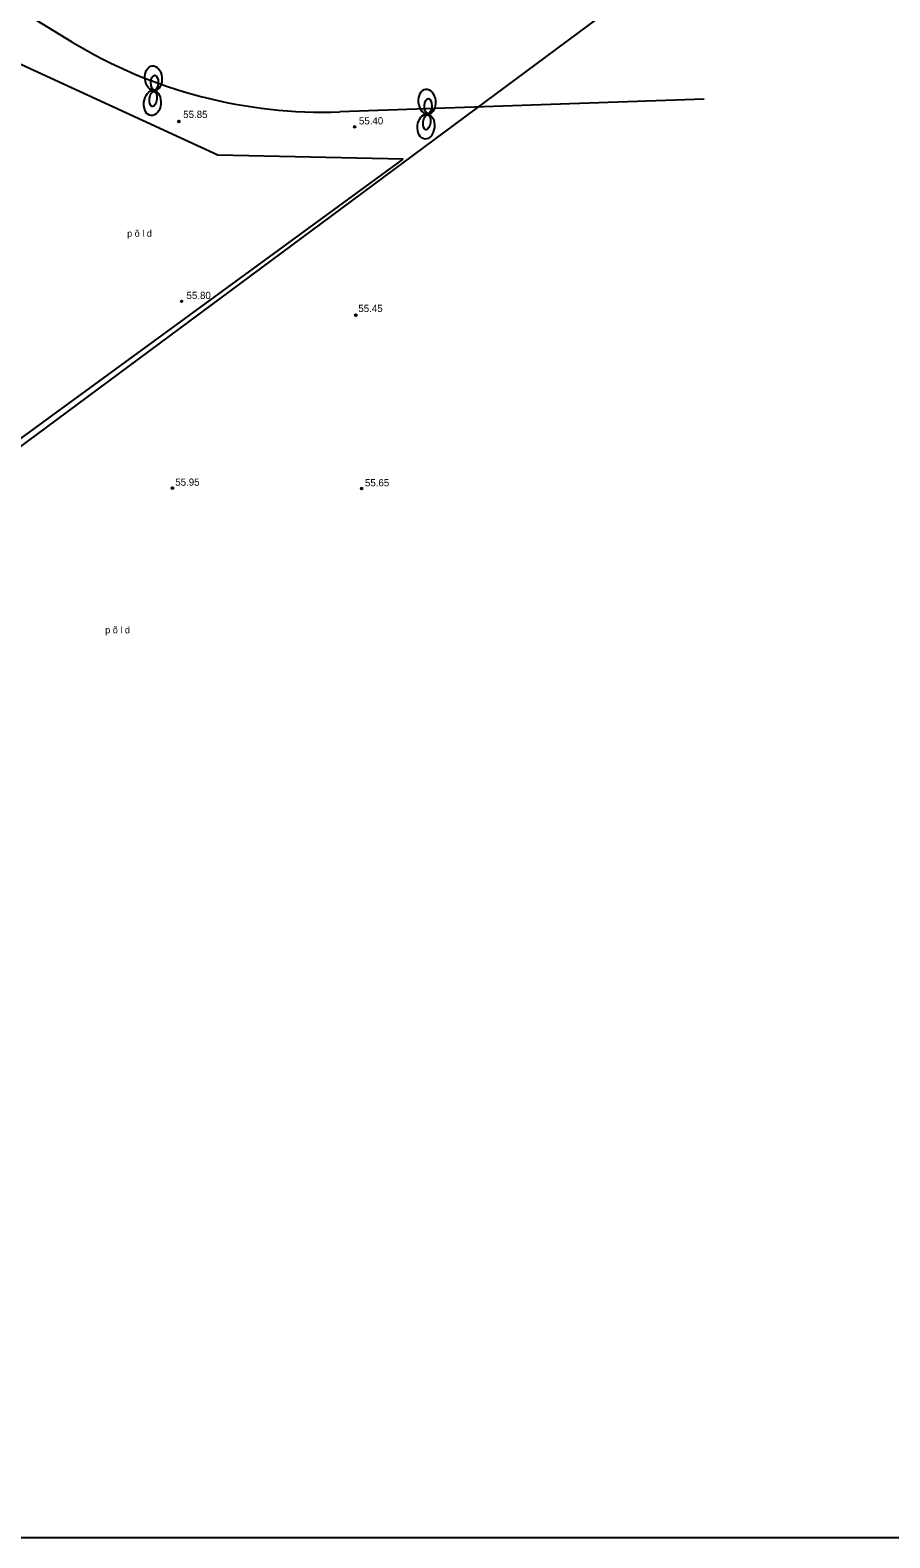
# Model space of a CAD drawing. Extents: x 9156 to 9809, y 2728 to 4000.
# Drawn here: x 9455.5 to 9544.2, y 3329.6 to 3485.3 of the extents above; entities that cross this region are included whole.
import ezdxf

# ---------------------------------------------------------------- set-up
doc = ezdxf.new("R2010")
doc.units = 0
for name, color, linetype in [('Level 1', 7, 'Continuous'), ('Level 18', 7, 'Continuous'), ('Level 54', 7, 'Continuous'), ('Level 56', 7, 'Continuous'), ('Level 63', 7, 'Continuous'), ('Level 7', 7, 'Continuous'), ('Level 8', 7, 'Continuous')]:
    doc.layers.add(name, color=color, linetype=linetype)

msp = doc.modelspace()

# ---------------------------------------------------------------- linework, layer by layer
at = {"layer": 'Level 1'}
msp.add_line((9524.24, 3494.13), (9347.38, 3362.85), dxfattribs=at)
msp.add_line((9524.24, 3494.13), (9347.38, 3362.85), dxfattribs=at)
at = {"layer": 'Level 18'}
for p, q in [((9459.79, 3484.08), (9455.45, 3486.71)), ((9525.04, 3478.19), (9487.43, 3476.88))]:
    msp.add_line(p, q, dxfattribs=at)
msp.add_arc((9485.69, 3526.85), 50, 238.8019, 271.9979, dxfattribs=at)
at = {"layer": 'Level 54'}
for centre in [(9470.81, 3475.88), (9488.95, 3475.33), (9471.09, 3457.31), (9489.06, 3455.89), (9470.14, 3438.03), (9489.67, 3437.98)]:
    msp.add_circle(centre, 0.0909, dxfattribs=at)
at = {"layer": 'Level 56'}
for p, q in [((9459.79, 3484.08), (9455.45, 3486.71)), ((9525.04, 3478.19), (9487.43, 3476.88))]:
    msp.add_line(p, q, dxfattribs=at)
msp.add_arc((9485.69, 3526.85), 50, 238.8019, 271.9979, dxfattribs=at)
at = {"layer": 'Level 63'}
msp.add_lwpolyline([(9275.53, 3966.8), (9801.62, 3966.8), (9801.62, 3329.64), (9275.53, 3329.64)], close=True, dxfattribs=at)
at = {"layer": 'Level 7'}
for p, q in [((9474.83, 3472.39), (9448.7, 3484.43)), ((9419.51, 3417.58), (9493.97, 3472.01)), ((9493.97, 3472.01), (9474.83, 3472.39))]:
    msp.add_line(p, q, dxfattribs=at)
at = {"layer": 'Level 8'}
for centre, major_axis, ratio in [((9468.18, 3480.35), (0.13, -1.29), 0.674652), ((9468.18, 3480.35), (0.13, -1.29), 0.674652), ((9468.18, 3480.35), (0.13, -1.29), 0.674652), ((9468.18, 3480.35), (0.13, -1.29), 0.674652), ((9468.29, 3479.89), (-0.027, -0.777), 0.486914), ((9468.29, 3479.89), (-0.027, -0.777), 0.486914), ((9468.29, 3479.89), (-0.027, -0.777), 0.486914), ((9468.29, 3479.89), (-0.027, -0.777), 0.486914), ((9468.07, 3477.78), (0.13, 1.29), 0.674652), ((9468.07, 3477.78), (0.13, 1.29), 0.674652), ((9468.07, 3477.78), (0.13, 1.29), 0.674652), ((9468.07, 3477.78), (0.13, 1.29), 0.674652), ((9468.15, 3478.21), (0.102, 0.771), 0.486914), ((9468.15, 3478.21), (0.102, 0.771), 0.486914), ((9468.15, 3478.21), (0.102, 0.771), 0.486914), ((9468.15, 3478.21), (0.102, 0.771), 0.486914), ((9496.42, 3477.93), (0.13, -1.29), 0.674652), ((9496.42, 3477.93), (0.13, -1.29), 0.674652), ((9496.42, 3477.93), (0.13, -1.29), 0.674652), ((9496.42, 3477.93), (0.13, -1.29), 0.674652), ((9496.53, 3477.48), (-0.027, -0.777), 0.486914), ((9496.53, 3477.48), (-0.027, -0.777), 0.486914), ((9496.53, 3477.48), (-0.027, -0.777), 0.486914), ((9496.53, 3477.48), (-0.027, -0.777), 0.486914), ((9496.31, 3475.36), (0.13, 1.29), 0.674652), ((9496.31, 3475.36), (0.13, 1.29), 0.674652), ((9496.31, 3475.36), (0.13, 1.29), 0.674652), ((9496.31, 3475.36), (0.13, 1.29), 0.674652), ((9496.39, 3475.8), (0.102, 0.771), 0.486914), ((9496.39, 3475.8), (0.102, 0.771), 0.486914), ((9496.39, 3475.8), (0.102, 0.771), 0.486914), ((9496.39, 3475.8), (0.102, 0.771), 0.486914)]:
    msp.add_ellipse(centre, major_axis=major_axis, ratio=ratio, dxfattribs=at)

# ---------------------------------------------------------------- texts
at = {"layer": 'Level 54'}
for s, height, p in [('55.85', 0.75, (9471.25, 3476.24)), ('55.40', 0.75, (9489.39, 3475.58)), ('p õ l d', 0.7, (9465.46, 3463.98)), ('55.80', 0.75, (9471.59, 3457.55)), ('55.45', 0.75, (9489.33, 3456.21)), ('55.95', 0.75, (9470.43, 3438.27)), ('55.65', 0.75, (9490.01, 3438.21)), ('p õ l d', 0.7, (9463.2, 3423.03))]:
    msp.add_text(s, height=height, dxfattribs=at).set_placement(p)

doc.saveas('drawing.dxf')
